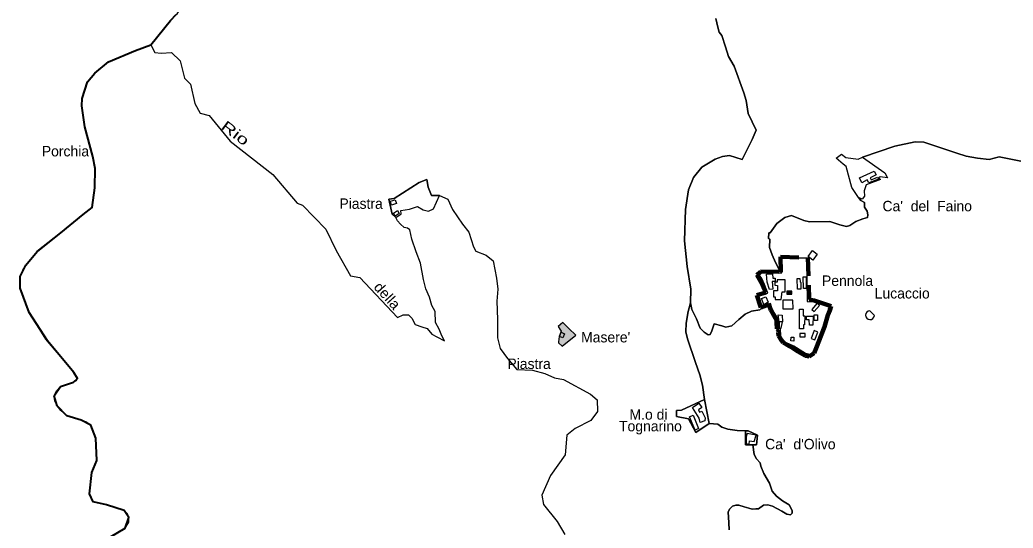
# Model space of a CAD drawing. Extents: x 645880 to 658994, y 884400 to 894744.
# Drawn here: x 651775 to 653394, y 889680 to 890509 of the extents above; entities that cross this region are included whole.
import ezdxf
from ezdxf.enums import TextEntityAlignment as Align

# ---------------------------------------------------------------- set-up
doc = ezdxf.new("R2010")
doc.units = 0
doc.header["$LTSCALE"] = 10
doc.linetypes.add('MEDIUM_DASHED', pattern=[4.5, 3, -1.5])
for name, color, linetype, lineweight in [('1', 7, 'Continuous', 25), ('15', 7, 'MEDIUM_DASHED', 100), ('18', 7, 'Continuous', 25), ('2', 7, 'Continuous', 25), ('3', 7, 'Continuous', 25), ('4', 7, 'Continuous', 25), ('59', 7, 'Continuous', 40), ('6', 7, 'Continuous', 25)]:
    doc.layers.add(name, color=color, linetype=linetype, lineweight=lineweight)
doc.layers.add('60', color=7, linetype='Continuous')

msp = doc.modelspace()

# ---------------------------------------------------------------- hatches: boundary and pattern name
at = {"layer": '1'}
msp.add_hatch(color=256, dxfattribs=at).paths.add_polyline_path([(653024.88, 890066.15), (653024.88, 890061.29), (653032.8, 890061.29), (653032.8, 890066.15)])
at = {"layer": '4'}
msp.add_hatch(color=256, dxfattribs=at).paths.add_polyline_path([(652659.61, 890015.3), (652652.36, 890008.46), (652655.09, 890004.41), (652657.29, 890000.87), (652653.67, 889991.96), (652652.55, 889983.52), (652652.86, 889981.71), (652658.49, 889976.4), (652680.8, 889994.21), (652669.76, 890005.27)])

# ---------------------------------------------------------------- linework, layer by layer
at = {"layer": '1'}
for points in [[(652984.26, 890096.17), (653016.86, 890096.18), (653016.87, 890120.31), (653057, 890120.29), (653058.22, 890049.49), (653071.63, 890048.92), (653090.29, 890042.38)], [(652993.93, 890062.94), (652988.49, 890077.07), (652984.2, 890086.81), (652980.23, 890092.26), (652984.26, 890096.17)], [(652998.15, 890046.2), (652984.83, 890040.97), (652978.95, 890058.57), (652993.93, 890062.94)], [(653028.03, 889980.12), (653025.37, 889981.13), (653023.15, 889982.37), (653019.75, 889985.81), (653016.4, 889990.51), (653015.06, 889993.56), (653014.54, 890005.1), (653011.71, 890005.35), (653011.98, 890015.49), (653010.88, 890020.53), (653009.29, 890024), (653003.2, 890033.1), (653000.39, 890039.19), (652998.15, 890046.2)], [(653090.29, 890042.38), (653094.67, 890041.48), (653092.11, 890036.96), (653090.49, 890029.82), (653084.9, 890010.64), (653079.32, 889994.83), (653073.27, 889978.13)], [(653073.27, 889978.13), (653068.38, 889969.1), (653065.59, 889965.04), (653062.31, 889962.81), (653058.27, 889963.95), (653055.27, 889964.68), (653036.24, 889976.48), (653028.03, 889980.12)]]:
    msp.add_lwpolyline(points, dxfattribs=at)
for points in [[(652991.96, 890093.91), (653001.66, 890094.53), (653002.04, 890087.52), (653006.05, 890087.36), (653006.12, 890082.05), (653001.13, 890081.66), (653002.2, 890069.49), (652996.37, 890069.05), (652992.62, 890080.82)], [(653051.55, 890089.6), (653056.14, 890089.6), (653056.4, 890070.7), (653051.81, 890070.7)], [(653009.23, 890084.79), (653009.24, 890080.79), (653005.34, 890080.66), (653005.56, 890075.84), (653009.58, 890075.6), (653009.63, 890066.95), (653003.03, 890066.72), (653003.03, 890056.88), (653005.72, 890056.94), (653005.85, 890052.59), (653015.45, 890052.71), (653017.35, 890065.05), (653022.28, 890065.1), (653022.16, 890084.87)], [(653041.97, 890086.92), (653046.28, 890086.92), (653046.61, 890081.09), (653047.71, 890080.37), (653047.64, 890069.15), (653042.39, 890069.21)], [(653024.88, 890066.15), (653024.88, 890061.29), (653032.8, 890061.29), (653032.8, 890066.15)], [(652983.68, 890054.25), (652990.89, 890057.07), (652994.32, 890048.02), (652987.35, 890044.59)], [(653018.21, 890051.59), (653018.59, 890037.28), (653035.26, 890037.28), (653034.88, 890051.59)], [(653065.41, 890036.17), (653069.34, 890032.74), (653078.33, 890043.04), (653074.4, 890046.47)], [(653010.64, 890027.42), (653017.15, 890027.23), (653017.66, 890016.32), (653012.55, 890015.94)], [(653045.44, 890036.68), (653051.28, 890036.68), (653051.28, 890025.76), (653054.07, 890025.89), (653053.93, 890011.22), (653052.11, 890011.21), (653052.11, 890004.74), (653045.34, 890004.73)], [(653057.09, 890025.17), (653067.69, 890025.36), (653067.08, 890010.49), (653061.76, 890010.71), (653061.1, 890019.4), (653056.92, 890019.67)], [(653069.69, 890027.35), (653075.1, 890027.35), (653075.1, 890018.06), (653069.69, 890018.06)], [(653012.55, 890015.94), (653012.23, 890006.07), (653015.44, 890005.94), (653017.66, 890016.32)], [(653046.06, 889996.89), (653046.06, 889991.57), (653055.03, 889991.57), (653055.03, 889996.89)], [(653064.48, 889988.95), (653070.35, 889986.67), (653075.32, 889999.46), (653069.45, 890001.74)], [(653031.93, 889991), (653036.51, 889991), (653036.26, 889984.53), (653031.49, 889984.99)]]:
    msp.add_lwpolyline(points, close=True, dxfattribs=at)
at = {"layer": '15'}
for points in [[(652982.04, 890098.35), (653015.33, 890097.71), (653014.43, 890122.01), (653059.21, 890120.96), (653061.33, 890052.4), (653069.52, 890050.73), (653097.04, 890041.44)], [(652995.54, 890044.13), (652982.57, 890039.35), (652975.97, 890059.62), (652990.76, 890064.17), (652985.3, 890076.24), (652976.1, 890092.77), (652982.04, 890098.35)], [(653073.95, 889975.97), (653069.28, 889964.86), (653064.02, 889961.41), (653061.38, 889959.87), (653055.09, 889960.62), (653042.7, 889967.53), (653032, 889974.82), (653028.88, 889976.27), (653026.05, 889978.32), (653018.87, 889982.53), (653015.03, 889987.19), (653011.48, 889993.34), (653011.02, 889999.04), (653011.7, 890003.35), (653008.62, 890004.74), (653007.86, 890014.67), (653008.14, 890019.05), (653003.86, 890026.23), (652998.96, 890035.25), (652995.54, 890044.13)], [(653097.04, 890041.44), (653095.06, 890034.4), (653091.84, 890027.1), (653086.3, 890008.07), (653080.04, 889992.8), (653073.95, 889975.97)]]:
    msp.add_lwpolyline(points, dxfattribs=at)
at = {"layer": '18'}
for points in [[(652075.87, 890610.55), (652072.47, 890592.37), (652070.76, 890572.55), (652065.66, 890559.33), (652063.95, 890548.59), (652052.03, 890542.81), (652035.85, 890526.28), (652029.89, 890517.2), (652020.52, 890507.28), (651988.16, 890467.63)], [(652867.69, 890047.18), (652868.35, 890069.61), (652862.19, 890106.18), (652858.02, 890148.24), (652859.94, 890199.31), (652864.87, 890231.62), (652872.86, 890251.42), (652886.18, 890268.55), (652907.86, 890281.49), (652920.24, 890285.45), (652931.46, 890287.21), (652951.91, 890280.75), (652968.22, 890313.19), (652974.89, 890328.59), (652962.07, 890355.68), (652958.6, 890376.98), (652954.67, 890389.26), (652939.22, 890432.96), (652929.72, 890449), (652924.72, 890464.28), (652919.07, 890483.28), (652914.58, 890488.54), (652912.43, 890496.64), (652909.32, 890510.62)], [(652909.32, 890510.62), (652912.43, 890496.64), (652914.73, 890488.36), (652919.07, 890483.28), (652924.72, 890464.28), (652929.72, 890449), (652939.22, 890432.96), (652954.67, 890389.26), (652958.6, 890376.98), (652962.07, 890355.68), (652974.89, 890328.59), (652968.22, 890313.19), (652951.91, 890280.75), (652931.46, 890287.21), (652920.24, 890285.45), (652907.86, 890281.49), (652886.18, 890268.55), (652872.86, 890251.42), (652864.87, 890231.62), (652859.94, 890199.31), (652858.02, 890148.24), (652862.19, 890106.18), (652868.35, 890069.61), (652867.69, 890047.18), (652869.81, 890036.25), (652877.55, 890021.1), (652883.89, 890005.95)], [(651775.4, 890089.84), (651779.69, 890100.39), (651784.62, 890108.35), (651803.35, 890130.66), (651841.67, 890161.22), (651878.29, 890190.96), (651892.77, 890202.53), (651897.03, 890234.75), (651897.88, 890266.14), (651880.85, 890333.89), (651875.74, 890368.58), (651876.6, 890380.06), (651885.11, 890407.32), (651897.04, 890421.36), (651919.18, 890440.37), (651963.46, 890458.54), (651988.16, 890467.63)], [(651988.16, 890467.63), (651994.71, 890455.05), (652005.42, 890454.03), (652021.74, 890455.56), (652036.02, 890441.78), (652043.16, 890413.71), (652052.85, 890403.5), (652059.98, 890372.36), (652068.65, 890356.54), (652083.34, 890352.44), (652117.62, 890310.61), (652186.97, 890256.5), (652226.75, 890209.55), (652235.42, 890206.49), (652273.67, 890167.19), (652290.43, 890132.48), (652313.96, 890091.14), (652328.76, 890088.59), (652390.46, 890023.26), (652399.48, 890027.59), (652408.08, 890027.76), (652413.57, 890022.32), (652419.02, 890012.03), (652429.75, 890007.83), (652438.43, 890005.39), (652446.51, 889995.82), (652454.68, 889991.93), (652467.12, 889985.31), (652462.85, 889993.48), (652458.18, 890004.38), (652452.35, 890014.89), (652451.96, 890032.79), (652446.12, 890042.9), (652442.62, 890056.14), (652436.79, 890069.76), (652432.9, 890085.31), (652427.85, 890111.77), (652420.85, 890130.06), (652413.46, 890151.08), (652410.35, 890166.25), (652406.46, 890168.98), (652401.4, 890169.76), (652395.18, 890175.21), (652390.52, 890180.65), (652387.39, 890186.35), (652381.64, 890191.84), (652375.97, 890216.11), (652384.89, 890217.37), (652425.89, 890243.37), (652438.19, 890248.42), (652440.54, 890235.47), (652445.49, 890221.97), (652458.99, 890221.97), (652472.28, 890216.36), (652480.06, 890199.24), (652496.44, 890175.24), (652506.5, 890162.27), (652514.41, 890138.68), (652517.89, 890131.43), (652535, 890125.04), (652546.01, 890115.76), (652551.52, 890087.33), (652553.85, 890069.39), (652552.34, 890049.75), (652553.47, 890019.92), (652553.47, 889990.09), (652557.62, 889972.72), (652569.7, 889956.1), (652584.93, 889938.24), (652610.16, 889937.45), (652630.67, 889931.92), (652646.45, 889924.82), (652660.92, 889922.16), (652704.63, 889898.21), (652715.85, 889889.03), (652716.36, 889870.15), (652705.65, 889855.35), (652680.15, 889842.08), (652666.38, 889831.36), (652663.83, 889799.21), (652639.86, 889765.52), (652625.58, 889733.37), (652628.13, 889718.06), (652650.6, 889690.43), (652663.31, 889669.23)], [(651988.16, 890467.63), (651994.71, 890455.05), (652005.42, 890454.03), (652021.74, 890455.56), (652036.02, 890441.78), (652043.16, 890413.71), (652052.85, 890403.5), (652059.98, 890372.36), (652068.65, 890356.54), (652083.34, 890352.44), (652117.62, 890310.61), (652186.97, 890256.5), (652226.75, 890209.55), (652235.42, 890206.49), (652273.67, 890167.19), (652290.43, 890132.48), (652313.96, 890091.14), (652328.76, 890088.59), (652390.46, 890023.26), (652399.48, 890027.59), (652408.08, 890027.76), (652413.57, 890022.32), (652419.02, 890012.03), (652429.75, 890007.83), (652438.43, 890005.39), (652446.51, 889995.82), (652454.68, 889991.93), (652467.12, 889985.31), (652462.85, 889993.48), (652458.18, 890004.38), (652452.35, 890014.89), (652451.96, 890032.79), (652446.12, 890042.9), (652442.62, 890056.14), (652436.79, 890069.76), (652432.9, 890085.31), (652427.85, 890111.77), (652420.85, 890130.06), (652413.46, 890151.08), (652410.35, 890166.25), (652406.46, 890168.98), (652401.4, 890169.76), (652395.18, 890175.21), (652390.52, 890180.65), (652387.39, 890186.35), (652396.09, 890192.24), (652395.93, 890197.51), (652409.82, 890199.67), (652423.08, 890204.24), (652432.32, 890198.49), (652441.12, 890196.34), (652448.76, 890200.45), (652458.99, 890221.97), (652472.28, 890216.36), (652480.06, 890199.24), (652496.44, 890175.24), (652506.5, 890162.27), (652514.41, 890138.68), (652517.89, 890131.43), (652535, 890125.04), (652546.01, 890115.76), (652551.52, 890087.33), (652553.85, 890069.39), (652552.34, 890049.75), (652553.47, 890019.92), (652553.47, 889990.09), (652557.62, 889972.72), (652569.7, 889956.1), (652584.93, 889938.24), (652610.16, 889937.45), (652630.67, 889931.92), (652646.45, 889924.82), (652660.92, 889922.16), (652704.63, 889898.21), (652715.85, 889889.03), (652716.36, 889870.15), (652705.65, 889855.35), (652680.15, 889842.08), (652666.38, 889831.36), (652663.83, 889799.21), (652639.86, 889765.52), (652625.58, 889733.37), (652628.13, 889718.06), (652650.6, 889690.43), (652663.31, 889669.23)], [(653422.68, 890274.76), (653370.69, 890285.3), (653354.88, 890280.73), (653335.56, 890283.19), (653317.29, 890286.35), (653302.19, 890290.92), (653269.17, 890301.82), (653248.44, 890309.2), (653234.06, 890309.87), (653201.12, 890302.72), (653148.37, 890284.47), (653184.35, 890258.97), (653188.84, 890250.97), (653176.85, 890252.47), (653174.75, 890250.97), (653177.35, 890248.47), (653154.37, 890239.46), (653150.87, 890229.96), (653151.37, 890220.96), (653147.87, 890215.96), (653141.87, 890218.96)], [(653148.37, 890284.47), (653201.12, 890302.72), (653234.06, 890309.87), (653248.44, 890309.2), (653269.17, 890301.82), (653302.19, 890290.92), (653317.29, 890286.35), (653335.56, 890283.19), (653354.88, 890280.73), (653370.69, 890285.3), (653422.68, 890274.76)], [(653016.86, 890096.18), (653016.86, 890096.18), (653011.77, 890102.71), (653006.38, 890113.08), (653000.74, 890125.59), (652996.82, 890137.13), (652996.98, 890150.78), (652994.94, 890151.76), (652995.48, 890161.49), (652997.58, 890161.21), (653003.31, 890168.73), (653008.81, 890176.44), (653021.61, 890186.42), (653032.31, 890189.75), (653052.33, 890181.27), (653061.78, 890179.33), (653094.88, 890179.53), (653111.44, 890174.33), (653121.87, 890171.34), (653127.8, 890173.37), (653137.24, 890179.73), (653148.79, 890183.97), (653156.15, 890186.37), (653157.09, 890190.6), (653155.68, 890196.71), (653151.45, 890203.29), (653151.45, 890210.81), (653145.35, 890214.09), (653141.87, 890218.96), (653130.78, 890234.96), (653121.39, 890269.47), (653116.79, 890272.97), (653105.39, 890282.97), (653113.89, 890289.47), (653120.89, 890283.97), (653141.37, 890281.47), (653148.37, 890284.47)], [(653141.87, 890218.96), (653145.35, 890214.09), (653151.45, 890210.81), (653151.45, 890203.29), (653155.68, 890196.71), (653157.09, 890190.6), (653156.15, 890186.37), (653148.79, 890183.97), (653137.24, 890179.73), (653127.8, 890173.37), (653121.87, 890171.34), (653111.44, 890174.33), (653094.88, 890179.53), (653061.78, 890179.33), (653052.33, 890181.27), (653032.31, 890189.75), (653021.61, 890186.42), (653008.81, 890176.44), (653003.31, 890168.73), (652997.58, 890161.21), (652995.48, 890161.49), (652994.94, 890151.76), (652996.98, 890150.78), (652996.82, 890137.13), (653000.74, 890125.59), (653006.38, 890113.08), (653011.77, 890102.71), (653016.86, 890096.18), (653016.86, 890096.18), (653016.87, 890120.31), (653057, 890120.29), (653058.25, 890049.52), (653071.63, 890048.92), (653090.29, 890042.38), (653094.67, 890041.48), (653092.11, 890036.96), (653090.49, 890029.82), (653084.9, 890010.64), (653079.32, 889994.83), (653073.27, 889978.13)], [(651775.4, 890070.84), (651774.87, 890080.46), (651775.4, 890089.84)], [(652993.93, 890062.94), (652988.49, 890077.07), (652984.2, 890086.81), (652980.23, 890092.26), (652984.26, 890096.17), (653016.86, 890096.18)], [(651862.26, 889918), (651866.92, 889920.59), (651869.07, 889923.78), (651860.59, 889936.41), (651841.39, 889959.31), (651817.46, 889988.01), (651789.87, 890031.18), (651782.63, 890051.01), (651775.4, 890070.84)], [(652883.89, 890005.95), (652890.23, 889999.26), (652896.57, 889995.03), (652899.74, 889995.73), (652902.91, 890001.37), (652906.43, 890013), (652919.1, 890009.47), (652925.44, 890007.71), (652935.3, 890009.83), (652946.57, 890020.05), (652957.13, 890028.85), (652967.35, 890033.79), (652980.73, 890035.9), (652983.19, 890038.02), (652984.83, 890040.97), (652978.95, 890058.57), (652993.93, 890062.94)], [(652845.21, 889861.86), (652845.2, 889871.58), (652853.19, 889872.22), (652890.69, 889889.37), (652887.41, 889912.93), (652882.83, 889929.84), (652875.79, 889949.57), (652871.21, 889964.37), (652867.69, 889973.53), (652862.76, 889988.68), (652860.3, 889999.96), (652861, 890013.7), (652864.17, 890032.73), (652867.69, 890047.18)], [(653036.24, 889976.48), (653028.03, 889980.12), (653025.37, 889981.13), (653023.15, 889982.37), (653019.75, 889985.81), (653016.4, 889990.51), (653015.06, 889993.56), (653014.54, 890005.1), (653011.71, 890005.35), (653011.98, 890015.49), (653010.88, 890020.53), (653009.29, 890024), (653003.2, 890033.1), (653000.39, 890039.19), (652998.15, 890046.2), (652984.83, 890040.97), (652983.19, 890038.02), (652980.73, 890035.9), (652967.35, 890033.79), (652957.13, 890028.85), (652946.57, 890020.05), (652935.3, 890009.83), (652925.44, 890007.71), (652919.1, 890009.47), (652906.43, 890013), (652902.91, 890001.37), (652899.74, 889995.73), (652896.57, 889995.03), (652890.23, 889999.26), (652883.89, 890005.95), (652877.55, 890021.1), (652869.81, 890036.25), (652867.69, 890047.18), (652864.17, 890032.73), (652861, 890013.7), (652860.3, 889999.96), (652862.76, 889988.68), (652867.69, 889973.53), (652871.21, 889964.37), (652875.79, 889949.57)], [(653073.27, 889978.13), (653068.38, 889969.1), (653065.59, 889965.04), (653062.31, 889962.81), (653058.27, 889963.95), (653055.27, 889964.68), (653036.24, 889976.48)], [(652875.79, 889949.57), (652882.83, 889929.84), (652887.41, 889912.93), (652890.69, 889889.37), (652898.18, 889850.36)], [(651830.75, 889895.7), (651834.84, 889903.38), (651840.97, 889910.57), (651862.26, 889918)], [(651835.86, 889879.17), (651832.11, 889886.6), (651830.75, 889895.7)], [(651851.19, 889862.65), (651841.55, 889871.49), (651835.86, 889879.17)], [(651890.36, 889847.78), (651882.64, 889853.24), (651875.04, 889856.04), (651851.19, 889862.65)], [(651894.56, 889722.75), (651890.82, 889728.83), (651888.6, 889735.97), (651892.01, 889770.67), (651900.58, 889789.95), (651899.51, 889812.89), (651898.88, 889826.3), (651890.36, 889847.78)], [(652931.1, 889676.92), (652930.34, 889688.25), (652929.42, 889706.22), (652932.04, 889711.34), (652936.11, 889715.67), (652941.62, 889717.38), (652946.61, 889717.24), (652955.08, 889714.51), (652963.19, 889712.43), (652968.48, 889710.92), (652978.49, 889711.3), (652986.89, 889717.24), (652994.1, 889717.77), (653001.71, 889715.65), (653017, 889707.33), (653024.8, 889702.8), (653030.84, 889701.49), (653033.46, 889704.24), (653033.8, 889708.66), (653028.61, 889717.63), (653017.76, 889724.52), (653008.31, 889731.7), (653001.13, 889740.2), (652996.41, 889753.24), (652987.35, 889768.92), (652982.63, 889781.01), (652981.5, 889786.3), (652975.64, 889792.72), (652971.87, 889800.09), (652969.41, 889815.67), (652957.28, 889815.67), (652957.6, 889838.68), (652944.03, 889839.14), (652928.97, 889841.16), (652918.96, 889844.6), (652912.39, 889849.45), (652898.18, 889850.36), (652876.49, 889835.85), (652864.39, 889858.19), (652845.21, 889861.86)], [(652898.18, 889850.36), (652912.39, 889849.45), (652918.96, 889844.6), (652928.97, 889841.16), (652944.03, 889839.14), (652957.6, 889838.68), (652962.1, 889838.68), (652977.09, 889831.17), (652975.59, 889815.67), (652969.41, 889815.67), (652971.87, 889800.09), (652975.64, 889792.72), (652981.5, 889786.3), (652982.63, 889781.01), (652987.35, 889768.92), (652996.41, 889753.24), (653001.13, 889740.2), (653008.31, 889731.7), (653017.76, 889724.52), (653028.61, 889717.63), (653033.8, 889708.66), (653033.46, 889704.24), (653030.84, 889701.49)], [(651952.47, 889697.14), (651950.37, 889702.81), (651944.81, 889708.71), (651915.85, 889717.79), (651894.56, 889722.75)], [(653030.84, 889701.49), (653024.8, 889702.8), (653017, 889707.33), (653001.71, 889715.65), (652994.1, 889717.77), (652986.89, 889717.24), (652978.49, 889711.3), (652974.14, 889711.11), (652968.48, 889710.92), (652963.19, 889712.43), (652955.08, 889714.51), (652946.61, 889717.24), (652941.62, 889717.38), (652936.11, 889715.67), (652932.04, 889711.34), (652929.42, 889706.22), (652930.34, 889688.25), (652931.1, 889676.92)], [(651946.51, 889679.79), (651952.26, 889689.59), (651952.47, 889697.14)], [(651909.07, 889652.46), (651914.94, 889660.01), (651922.67, 889665.75), (651946.51, 889679.79)]]:
    msp.add_lwpolyline(points, dxfattribs=at)
at = {"layer": '2'}
for points in [[(652381.64, 890191.84), (652387.39, 890186.35), (652396.09, 890192.24), (652395.93, 890197.51), (652409.82, 890199.67), (652423.08, 890204.24), (652432.32, 890198.49), (652441.12, 890196.34), (652448.76, 890200.45), (652458.99, 890221.97), (652445.49, 890221.97), (652440.54, 890235.47), (652438.19, 890248.42), (652425.89, 890243.37), (652384.89, 890217.37), (652375.97, 890216.11)], [(652379.11, 890213.12), (652386.73, 890215.33), (652388.49, 890209.06), (652380.67, 890206.32)], [(652383.6, 890193.4), (652390.2, 890197.55), (652393.08, 890192.93), (652386.74, 890188.32)], [(652864.39, 889858.19), (652876.49, 889835.85), (652898.18, 889850.36), (652890.69, 889889.37), (652853.19, 889872.22), (652845.2, 889871.58), (652845.21, 889861.86)], [(652870.91, 889876.35), (652881.73, 889883.68), (652886.61, 889876.7), (652880.8, 889872.74), (652882.77, 889868.78), (652886.26, 889870.53), (652891.96, 889859.82), (652891.26, 889854.7), (652883.59, 889852.14), (652882.19, 889858.89)], [(652866.26, 889861.22), (652872.07, 889863.78), (652881.03, 889842.48), (652875.68, 889839.45)], [(652957.28, 889815.67), (652975.59, 889815.67), (652976.99, 889831.17), (652962.09, 889838.67), (652957.59, 889838.67)], [(652960.4, 889834.03), (652958.34, 889828.51), (652958.34, 889817.49), (652963.72, 889816.56), (652963.78, 889822.07), (652971.75, 889820.88), (652974.67, 889831.44)]]:
    msp.add_lwpolyline(points, close=True, dxfattribs=at)
at = {"layer": '3'}
for points in [[(653120.89, 890283.97), (653141.37, 890281.47), (653148.37, 890284.47), (653184.35, 890258.97), (653188.84, 890250.97), (653176.85, 890252.47), (653174.75, 890250.97), (653177.35, 890248.47), (653154.37, 890239.46), (653150.87, 890229.96), (653151.37, 890220.96), (653147.87, 890215.96), (653141.87, 890218.96), (653130.78, 890234.96), (653121.39, 890269.47), (653116.79, 890272.97), (653105.39, 890282.97), (653113.89, 890289.47)], [(653143.59, 890250.85), (653167, 890261.99), (653170.42, 890255.71), (653160.71, 890250.85), (653162.43, 890247.42), (653172.7, 890251.99), (653174.13, 890248.85), (653158.72, 890242.56), (653155.86, 890247.71), (653147.01, 890242.56)]]:
    msp.add_lwpolyline(points, close=True, dxfattribs=at)
at = {"layer": '4'}
for points in [[(652659.61, 890015.3), (652652.36, 890008.46), (652655.09, 890004.41), (652657.29, 890000.87), (652653.67, 889991.96), (652652.55, 889983.52), (652652.86, 889981.71), (652658.49, 889976.4), (652680.8, 889994.21), (652669.76, 890005.27)], [(652657.21, 889999.5), (652662.53, 889996.77), (652659.81, 889989.83), (652654.36, 889992.19)], [(652957.28, 889815.67), (652975.59, 889815.67), (652977.09, 889831.17), (652962.1, 889838.68), (652957.6, 889838.68)]]:
    msp.add_lwpolyline(points, close=True, dxfattribs=at)
at = {"layer": '59'}
for points in [[(651835.83, 889879.14), (651830.72, 889895.67), (651840.94, 889910.54), (651862.23, 889917.97), (651869.04, 889923.75), (651863.08, 889933.67), (651819.65, 889984.89), (651789.84, 890031.15), (651775.37, 890070.81), (651775.37, 890089.81), (651784.59, 890108.32), (651803.32, 890130.63), (651841.64, 890161.19), (651878.26, 890190.93), (651892.74, 890202.5), (651897, 890234.72), (651897.85, 890266.11), (651893.59, 890285.94), (651880.82, 890333.86), (651875.71, 890368.55), (651876.57, 890380.03), (651885.08, 890407.29), (651897.01, 890421.33), (651919.15, 890440.34), (651963.43, 890458.51), (651988.13, 890467.6), (652020.49, 890507.25), (652029.86, 890517.17)], [(651922.64, 889665.72), (651946.48, 889679.76), (651952.44, 889697.11), (651944.78, 889708.68), (651915.82, 889717.76), (651894.53, 889722.72), (651888.57, 889735.94), (651891.98, 889770.64), (651900.55, 889789.92), (651898.85, 889826.27), (651890.33, 889847.75), (651875.01, 889856.01), (651851.16, 889862.62), (651835.83, 889879.14)]]:
    msp.add_lwpolyline(points, dxfattribs=at)
at = {"layer": '6'}
msp.add_line((653160.19, 890034.27), (653167.65, 890026.49), dxfattribs=at)
msp.add_lwpolyline([(653059.47, 890122.69), (653066.61, 890132.21), (653074.37, 890126.39), (653067.23, 890116.87)], close=True, dxfattribs=at)
msp.add_arc((653160.42, 890027.02), 7.25, 91.83572, 355.74233, dxfattribs=at)

# ---------------------------------------------------------------- texts
at = {"layer": '60'}
for s, rotation, width, p in [('Rio', 322.797, 1.45, (652120.94, 890317.02)), ('della', 312.164, 1.05, (652367.36, 890053.13))]:
    msp.add_text(s, height=17, rotation=rotation, dxfattribs=dict(at, width=width)).set_placement(p, align=Align.CENTER)
for s, p in [('Porchia', (651849.16, 890285.88)), ('Piastra', (652331.03, 890200.41)), ("Ca'  del  Faino", (653253.68, 890196.41)), ('Pennola', (653123.87, 890074.75)), ('Lucaccio', (653212.92, 890054.18)), ("Masere'", (652729.65, 889982.59)), ('Piastra', (652604.82, 889939.32)), ('M.o di ', (652802.57, 889856.59)), ('Tognarino', (652802.57, 889837.6)), ("Ca'  d'Olivo", (653046.91, 889808.26))]:
    msp.add_text(s, height=17, dxfattribs=at).set_placement(p, align=Align.CENTER)

doc.saveas('drawing.dxf')
